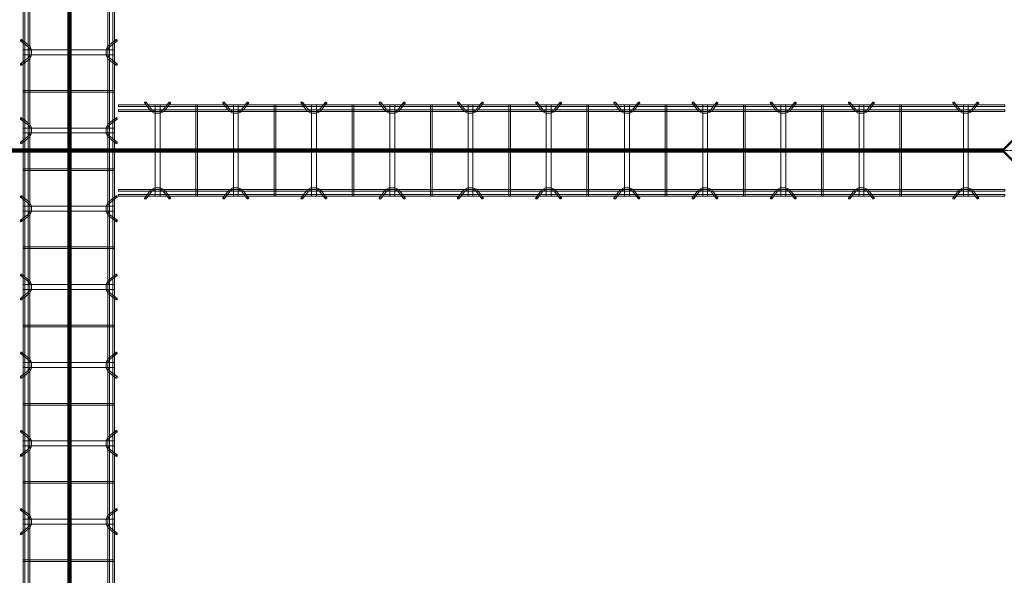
# Model space of a CAD drawing. Header units: inches. Extents: x -4136 to 1945, y -6639 to 12387.
# Tile 373 of 656: x -2344 to -2193, y 10751 to 10837. Entities that reach past the tile are written whole.
import ezdxf

# ---------------------------------------------------------------- set-up
doc = ezdxf.new("R2010")
doc.units = ezdxf.units.IN
doc.header["$MEASUREMENT"] = 0
doc.linetypes.add('Línea de rejilla', pattern=[0.875, 0.5, -0.125, 0.125, -0.125])
for name, color, linetype, lineweight in [('A-FLOR', 7, 'Continuous', 9), ('A-GENM', 7, 'Continuous', 9), ('S-BEAM', 7, 'Continuous', 9), ('S-GRID', 7, 'Continuous', 9)]:
    doc.layers.add(name, color=color, linetype=linetype, lineweight=lineweight)

# ---------------------------------------------------------------- blocks, each defined once
blk = doc.blocks.new('Dowel bar assembly - Dowel bar assembly-669756-SLAB ON GROUND JOINTS')
at = {"layer": 'S-BEAM', "color": 253, "true_color": 0xaaaaaa}
for p, q in [((2175, 1.98), (0, 1.98)), ((0, 1.72), (2175, 1.72)), ((851.87, 1.99), (851.87, -12.01)), ((852.13, 1.99), (851.87, 1.99)), ((851.87, 1.99), (852.13, 1.99)), ((852.13, -12.01), (852.13, 1.99)), ((856.02, 2.23), (856.97, 1.03)), ((857.18, 1.19), (856.23, 2.39)), ((857.62, 1.99), (857.62, -12.01)), ((858.38, 1.99), (857.62, 1.99)), ((857.62, 1.99), (858.38, 1.99)), ((858.38, -12.01), (858.38, 1.99)), ((859.76, 2.39), (858.81, 1.19)), ((859.01, 1.03), (859.96, 2.23)), ((863.87, 1.99), (863.87, -12.01)), ((864.13, 1.99), (863.87, 1.99)), ((863.87, 1.99), (864.13, 1.99)), ((864.13, -12.01), (864.13, 1.99)), ((868.02, 2.23), (868.97, 1.03)), ((869.18, 1.19), (868.23, 2.39)), ((869.62, 1.99), (869.62, -12.01)), ((870.38, 1.99), (869.62, 1.99)), ((869.62, 1.99), (870.38, 1.99)), ((870.38, -12.01), (870.38, 1.99)), ((871.76, 2.39), (870.81, 1.19)), ((871.01, 1.03), (871.96, 2.23)), ((875.87, 1.99), (875.87, -12.01)), ((876.13, 1.99), (875.87, 1.99)), ((875.87, 1.99), (876.13, 1.99)), ((876.13, -12.01), (876.13, 1.99)), ((880.02, 2.23), (880.97, 1.03)), ((881.18, 1.19), (880.23, 2.39)), ((881.62, 1.99), (881.62, -12.01)), ((882.38, 1.99), (881.62, 1.99)), ((881.62, 1.99), (882.38, 1.99)), ((882.38, -12.01), (882.38, 1.99)), ((883.76, 2.39), (882.81, 1.19)), ((883.01, 1.03), (883.96, 2.23)), ((887.87, 1.99), (887.87, -12.01)), ((888.13, 1.99), (887.87, 1.99)), ((887.87, 1.99), (888.13, 1.99)), ((888.13, -12.01), (888.13, 1.99)), ((892.02, 2.23), (892.97, 1.03)), ((893.18, 1.19), (892.23, 2.39)), ((893.62, 1.99), (893.62, -12.01)), ((894.38, 1.99), (893.62, 1.99)), ((893.62, 1.99), (894.38, 1.99)), ((894.38, -12.01), (894.38, 1.99)), ((895.76, 2.39), (894.81, 1.19)), ((895.01, 1.03), (895.96, 2.23)), ((899.87, 1.99), (899.87, -12.01)), ((900.13, 1.99), (899.87, 1.99)), ((899.87, 1.99), (900.13, 1.99)), ((900.13, -12.01), (900.13, 1.99)), ((904.02, 2.23), (904.97, 1.03)), ((905.18, 1.19), (904.23, 2.39)), ((905.62, 1.99), (905.62, -12.01)), ((906.38, 1.99), (905.62, 1.99)), ((905.62, 1.99), (906.38, 1.99)), ((906.38, -12.01), (906.38, 1.99)), ((907.76, 2.39), (906.81, 1.19)), ((907.01, 1.03), (907.96, 2.23)), ((911.87, 1.99), (911.87, -12.01)), ((912.13, 1.99), (911.87, 1.99)), ((911.87, 1.99), (912.13, 1.99)), ((912.13, -12.01), (912.13, 1.99)), ((916.02, 2.23), (916.97, 1.03)), ((917.18, 1.19), (916.23, 2.39)), ((917.62, 1.99), (917.62, -12.01)), ((918.38, 1.99), (917.62, 1.99)), ((917.62, 1.99), (918.38, 1.99)), ((918.38, -12.01), (918.38, 1.99)), ((919.76, 2.39), (918.81, 1.19)), ((919.01, 1.03), (919.96, 2.23)), ((923.87, 1.99), (923.87, -12.01)), ((924.13, 1.99), (923.87, 1.99)), ((923.87, 1.99), (924.13, 1.99)), ((924.13, -12.01), (924.13, 1.99)), ((928.02, 2.23), (928.97, 1.03)), ((929.18, 1.19), (928.23, 2.39)), ((929.62, 1.99), (929.62, -12.01)), ((930.38, 1.99), (929.62, 1.99)), ((929.62, 1.99), (930.38, 1.99)), ((930.38, -12.01), (930.38, 1.99)), ((931.76, 2.39), (930.81, 1.19)), ((931.01, 1.03), (931.96, 2.23)), ((2175, 1.25), (0, 1.25)), ((0, 0.99), (2175, 0.99)), ((2175, -11.01), (0, -11.01)), ((0, -11.27), (2175, -11.27)), ((2175, -11.74), (0, -11.74)), ((0, -12), (2175, -12)), ((852.13, -12.01), (851.87, -12.01)), ((851.87, -12.01), (852.13, -12.01)), ((856.97, -11.05), (856.02, -12.25)), ((856.23, -12.41), (857.18, -11.21)), ((858.38, -12.01), (857.62, -12.01)), ((857.62, -12.01), (858.38, -12.01)), ((858.81, -11.21), (859.76, -12.41)), ((859.96, -12.25), (859.01, -11.05)), ((864.13, -12.01), (863.87, -12.01)), ((863.87, -12.01), (864.13, -12.01)), ((868.97, -11.05), (868.02, -12.25)), ((868.23, -12.41), (869.18, -11.21)), ((870.38, -12.01), (869.62, -12.01)), ((869.62, -12.01), (870.38, -12.01)), ((870.81, -11.21), (871.76, -12.41)), ((871.96, -12.25), (871.01, -11.05)), ((876.13, -12.01), (875.87, -12.01)), ((875.87, -12.01), (876.13, -12.01)), ((880.97, -11.05), (880.02, -12.25)), ((880.23, -12.41), (881.18, -11.21)), ((882.38, -12.01), (881.62, -12.01)), ((881.62, -12.01), (882.38, -12.01)), ((882.81, -11.21), (883.76, -12.41)), ((883.96, -12.25), (883.01, -11.05)), ((888.13, -12.01), (887.87, -12.01)), ((887.87, -12.01), (888.13, -12.01)), ((892.97, -11.05), (892.02, -12.25)), ((892.23, -12.41), (893.18, -11.21)), ((894.38, -12.01), (893.62, -12.01)), ((893.62, -12.01), (894.38, -12.01)), ((894.81, -11.21), (895.76, -12.41)), ((895.96, -12.25), (895.01, -11.05)), ((900.13, -12.01), (899.87, -12.01)), ((899.87, -12.01), (900.13, -12.01)), ((904.97, -11.05), (904.02, -12.25)), ((904.23, -12.41), (905.18, -11.21)), ((906.38, -12.01), (905.62, -12.01)), ((905.62, -12.01), (906.38, -12.01)), ((906.81, -11.21), (907.76, -12.41)), ((907.96, -12.25), (907.01, -11.05)), ((912.13, -12.01), (911.87, -12.01)), ((911.87, -12.01), (912.13, -12.01)), ((916.97, -11.05), (916.02, -12.25)), ((916.23, -12.41), (917.18, -11.21)), ((918.38, -12.01), (917.62, -12.01)), ((917.62, -12.01), (918.38, -12.01)), ((918.81, -11.21), (919.76, -12.41)), ((919.96, -12.25), (919.01, -11.05)), ((924.13, -12.01), (923.87, -12.01)), ((923.87, -12.01), (924.13, -12.01)), ((928.97, -11.05), (928.02, -12.25)), ((928.23, -12.41), (929.18, -11.21)), ((930.38, -12.01), (929.62, -12.01)), ((929.62, -12.01), (930.38, -12.01)), ((930.81, -11.21), (931.76, -12.41)), ((931.96, -12.25), (931.01, -11.05))]:
    blk.add_line(p, q, dxfattribs=at)
at = {"layer": 'S-BEAM', "color": 253, "true_color": 0xaaaaaa, "flags": 128}
for points in [[(856.97, 1.03), (857.53, 0.73), (858.39, 0.72), (858.97, 0.99), (859.01, 1.03)], [(857.18, 1.19), (857.62, 0.97), (858.38, 0.98), (858.81, 1.19)], [(868.97, 1.03), (869.53, 0.73), (870.39, 0.72), (870.97, 0.99), (871.01, 1.03)], [(869.18, 1.19), (869.62, 0.97), (870.38, 0.98), (870.81, 1.19)], [(880.97, 1.03), (881.53, 0.73), (882.39, 0.72), (882.97, 0.99), (883.01, 1.03)], [(881.18, 1.19), (881.62, 0.97), (882.38, 0.98), (882.81, 1.19)], [(892.97, 1.03), (893.53, 0.73), (894.39, 0.72), (894.97, 0.99), (895.01, 1.03)], [(893.18, 1.19), (893.62, 0.97), (894.38, 0.98), (894.81, 1.19)], [(904.97, 1.03), (905.53, 0.73), (906.39, 0.72), (906.97, 0.99), (907.01, 1.03)], [(905.18, 1.19), (905.62, 0.97), (906.38, 0.98), (906.81, 1.19)], [(916.97, 1.03), (917.53, 0.73), (918.39, 0.72), (918.97, 0.99), (919.01, 1.03)], [(917.18, 1.19), (917.62, 0.97), (918.38, 0.98), (918.81, 1.19)], [(928.97, 1.03), (929.53, 0.73), (930.39, 0.72), (930.97, 0.99), (931.01, 1.03)], [(929.18, 1.19), (929.62, 0.97), (930.38, 0.98), (930.81, 1.19)], [(856.97, -11.05), (857.53, -10.75), (858.39, -10.74), (858.97, -11.01), (859.01, -11.05)], [(857.18, -11.21), (857.62, -10.99), (858.38, -11), (858.81, -11.21)], [(868.97, -11.05), (869.53, -10.75), (870.39, -10.74), (870.97, -11.01), (871.01, -11.05)], [(869.18, -11.21), (869.62, -10.99), (870.38, -11), (870.81, -11.21)], [(880.97, -11.05), (881.53, -10.75), (882.39, -10.74), (882.97, -11.01), (883.01, -11.05)], [(881.18, -11.21), (881.62, -10.99), (882.38, -11), (882.81, -11.21)], [(892.97, -11.05), (893.53, -10.75), (894.39, -10.74), (894.97, -11.01), (895.01, -11.05)], [(893.18, -11.21), (893.62, -10.99), (894.38, -11), (894.81, -11.21)], [(904.97, -11.05), (905.53, -10.75), (906.39, -10.74), (906.97, -11.01), (907.01, -11.05)], [(905.18, -11.21), (905.62, -10.99), (906.38, -11), (906.81, -11.21)], [(916.97, -11.05), (917.53, -10.75), (918.39, -10.74), (918.97, -11.01), (919.01, -11.05)], [(917.18, -11.21), (917.62, -10.99), (918.38, -11), (918.81, -11.21)], [(928.97, -11.05), (929.53, -10.75), (930.39, -10.74), (930.97, -11.01), (931.01, -11.05)], [(929.18, -11.21), (929.62, -10.99), (930.38, -11), (930.81, -11.21)]]:
    blk.add_lwpolyline(points, dxfattribs=at)
at = {"layer": 'S-BEAM', "color": 253, "true_color": 0xaaaaaa}
for centre, major_axis, start_param, end_param in [((856.12, 2.31), (0.101, 0.08), 5.709265, 8.850858), ((856.12, 2.31), (0.101, 0.08), 2.567673, 5.709265), ((859.86, 2.31), (-0.101, 0.08), 3.715513, 6.857105), ((859.86, 2.31), (-0.101, 0.08), 0.57392, 3.715513), ((868.12, 2.31), (0.101, 0.08), 5.709265, 8.850858), ((868.12, 2.31), (0.101, 0.08), 2.567673, 5.709265), ((871.86, 2.31), (-0.101, 0.08), 3.715513, 6.857105), ((871.86, 2.31), (-0.101, 0.08), 0.57392, 3.715513), ((880.12, 2.31), (0.101, 0.08), 5.709265, 8.850858), ((880.12, 2.31), (0.101, 0.08), 2.567673, 5.709265), ((883.86, 2.31), (-0.101, 0.08), 3.715513, 6.857105), ((883.86, 2.31), (-0.101, 0.08), 0.57392, 3.715513), ((892.12, 2.31), (0.101, 0.08), 5.709265, 8.850858), ((892.12, 2.31), (0.101, 0.08), 2.567673, 5.709265), ((895.86, 2.31), (-0.101, 0.08), 3.715513, 6.857105), ((895.86, 2.31), (-0.101, 0.08), 0.57392, 3.715513), ((904.12, 2.31), (0.101, 0.08), 5.709265, 8.850858), ((904.12, 2.31), (0.101, 0.08), 2.567673, 5.709265), ((907.86, 2.31), (-0.101, 0.08), 3.715513, 6.857105), ((907.86, 2.31), (-0.101, 0.08), 0.57392, 3.715513), ((916.12, 2.31), (0.101, 0.08), 5.709265, 8.850858), ((916.12, 2.31), (0.101, 0.08), 2.567673, 5.709265), ((919.86, 2.31), (-0.101, 0.08), 3.715513, 6.857105), ((919.86, 2.31), (-0.101, 0.08), 0.57392, 3.715513), ((928.12, 2.31), (0.101, 0.08), 5.709265, 8.850858), ((928.12, 2.31), (0.101, 0.08), 2.567673, 5.709265), ((931.86, 2.31), (-0.101, 0.08), 3.715513, 6.857105), ((931.86, 2.31), (-0.101, 0.08), 0.57392, 3.715513), ((856.12, -12.33), (-0.101, 0.08), 3.715513, 6.857105), ((856.12, -12.33), (-0.101, 0.08), 0.57392, 3.715513), ((859.86, -12.33), (0.101, 0.08), 5.709265, 8.850858), ((859.86, -12.33), (0.101, 0.08), 2.567673, 5.709265), ((868.12, -12.33), (-0.101, 0.08), 3.715513, 6.857105), ((868.12, -12.33), (-0.101, 0.08), 0.57392, 3.715513), ((871.86, -12.33), (0.101, 0.08), 5.709265, 8.850858), ((871.86, -12.33), (0.101, 0.08), 2.567673, 5.709265), ((880.12, -12.33), (-0.101, 0.08), 3.715513, 6.857105), ((880.12, -12.33), (-0.101, 0.08), 0.57392, 3.715513), ((883.86, -12.33), (0.101, 0.08), 5.709265, 8.850858), ((883.86, -12.33), (0.101, 0.08), 2.567673, 5.709265), ((892.12, -12.33), (-0.101, 0.08), 3.715513, 6.857105), ((892.12, -12.33), (-0.101, 0.08), 0.57392, 3.715513), ((895.86, -12.33), (0.101, 0.08), 5.709265, 8.850858), ((895.86, -12.33), (0.101, 0.08), 2.567673, 5.709265), ((904.12, -12.33), (-0.101, 0.08), 3.715513, 6.857105), ((904.12, -12.33), (-0.101, 0.08), 0.57392, 3.715513), ((907.86, -12.33), (0.101, 0.08), 5.709265, 8.850858), ((907.86, -12.33), (0.101, 0.08), 2.567673, 5.709265), ((916.12, -12.33), (-0.101, 0.08), 3.715513, 6.857105), ((916.12, -12.33), (-0.101, 0.08), 0.57392, 3.715513), ((919.86, -12.33), (0.101, 0.08), 5.709265, 8.850858), ((919.86, -12.33), (0.101, 0.08), 2.567673, 5.709265), ((928.12, -12.33), (-0.101, 0.08), 3.715513, 6.857105), ((928.12, -12.33), (-0.101, 0.08), 0.57392, 3.715513), ((931.86, -12.33), (0.101, 0.08), 5.709265, 8.850858), ((931.86, -12.33), (0.101, 0.08), 2.567673, 5.709265)]:
    blk.add_ellipse(centre, major_axis=major_axis, ratio=0.816528, start_param=start_param, end_param=end_param, dxfattribs=at)
blk = doc.blocks.new('Dowel bar assembly - Dowel bar assembly-672828-SLAB ON GROUND JOINTS')
at = {"layer": 'S-BEAM', "color": 253, "true_color": 0xaaaaaa}
for p, q in [((136, 1.98), (0, 1.98)), ((0, 1.98), (0, 1.72)), ((0, 1.72), (0, 1.98)), ((0, 1.72), (136, 1.72)), ((4.02, 2.23), (4.97, 1.03)), ((5.18, 1.19), (4.23, 2.39)), ((5.63, 1.99), (5.63, -12.01)), ((6.38, 1.99), (5.63, 1.99)), ((5.63, 1.99), (6.38, 1.99)), ((6.38, -12.01), (6.38, 1.99)), ((7.76, 2.39), (6.81, 1.19)), ((7.01, 1.03), (7.96, 2.23)), ((11.87, 1.99), (11.87, -12.01)), ((12.13, 1.99), (11.87, 1.99)), ((11.87, 1.99), (12.13, 1.99)), ((12.13, -12.01), (12.13, 1.99)), ((16.02, 2.23), (16.97, 1.03)), ((17.18, 1.19), (16.23, 2.39)), ((17.63, 1.99), (17.63, -12.01)), ((18.38, 1.99), (17.63, 1.99)), ((17.63, 1.99), (18.38, 1.99)), ((18.38, -12.01), (18.38, 1.99)), ((19.76, 2.39), (18.81, 1.19)), ((19.01, 1.03), (19.96, 2.23)), ((23.87, 1.99), (23.87, -12.01)), ((24.13, 1.99), (23.87, 1.99)), ((23.87, 1.99), (24.13, 1.99)), ((24.13, -12.01), (24.13, 1.99)), ((28.02, 2.23), (28.97, 1.03)), ((29.18, 1.19), (28.23, 2.39)), ((29.63, 1.99), (29.63, -12.01)), ((30.38, 1.99), (29.63, 1.99)), ((29.63, 1.99), (30.38, 1.99)), ((30.38, -12.01), (30.38, 1.99)), ((31.76, 2.39), (30.81, 1.19)), ((31.01, 1.03), (31.96, 2.23)), ((35.87, 1.99), (35.87, -12.01)), ((36.13, 1.99), (35.87, 1.99)), ((35.87, 1.99), (36.13, 1.99)), ((36.13, -12.01), (36.13, 1.99)), ((40.02, 2.23), (40.97, 1.03)), ((41.18, 1.19), (40.23, 2.39)), ((41.63, 1.99), (41.63, -12.01)), ((42.38, 1.99), (41.63, 1.99)), ((41.63, 1.99), (42.38, 1.99)), ((42.38, -12.01), (42.38, 1.99)), ((43.76, 2.39), (42.81, 1.19)), ((43.01, 1.03), (43.96, 2.23)), ((47.87, 1.99), (47.87, -12.01)), ((48.13, 1.99), (47.87, 1.99)), ((47.87, 1.99), (48.13, 1.99)), ((48.13, -12.01), (48.13, 1.99)), ((52.02, 2.23), (52.97, 1.03)), ((53.18, 1.19), (52.23, 2.39)), ((53.63, 1.99), (53.63, -12.01)), ((54.38, 1.99), (53.63, 1.99)), ((53.63, 1.99), (54.38, 1.99)), ((54.38, -12.01), (54.38, 1.99)), ((55.76, 2.39), (54.81, 1.19)), ((55.01, 1.03), (55.96, 2.23)), ((59.87, 1.99), (59.87, -12.01)), ((60.13, 1.99), (59.87, 1.99)), ((59.87, 1.99), (60.13, 1.99)), ((60.13, -12.01), (60.13, 1.99)), ((64.02, 2.23), (64.97, 1.03)), ((65.18, 1.19), (64.23, 2.39)), ((65.63, 1.99), (65.63, -12.01)), ((66.38, 1.99), (65.63, 1.99)), ((65.63, 1.99), (66.38, 1.99)), ((66.38, -12.01), (66.38, 1.99)), ((67.76, 2.39), (66.81, 1.19)), ((67.01, 1.03), (67.96, 2.23)), ((71.87, 1.99), (71.87, -12.01)), ((72.13, 1.99), (71.87, 1.99)), ((71.87, 1.99), (72.13, 1.99)), ((72.13, -12.01), (72.13, 1.99)), ((76.02, 2.23), (76.97, 1.03)), ((77.18, 1.19), (76.23, 2.39)), ((77.63, 1.99), (77.63, -12.01)), ((78.38, 1.99), (77.63, 1.99)), ((77.63, 1.99), (78.38, 1.99)), ((78.38, -12.01), (78.38, 1.99)), ((79.76, 2.39), (78.81, 1.19)), ((79.01, 1.03), (79.96, 2.23)), ((83.87, 1.99), (83.87, -12.01)), ((84.13, 1.99), (83.87, 1.99)), ((83.87, 1.99), (84.13, 1.99)), ((84.13, -12.01), (84.13, 1.99)), ((88.02, 2.23), (88.97, 1.03)), ((89.18, 1.19), (88.23, 2.39)), ((89.63, 1.99), (89.63, -12.01)), ((90.38, 1.99), (89.63, 1.99)), ((89.63, 1.99), (90.38, 1.99)), ((90.38, -12.01), (90.38, 1.99)), ((91.76, 2.39), (90.81, 1.19)), ((91.01, 1.03), (91.96, 2.23)), ((95.87, 1.99), (95.87, -12.01)), ((96.13, 1.99), (95.87, 1.99)), ((95.87, 1.99), (96.13, 1.99)), ((96.13, -12.01), (96.13, 1.99)), ((100.02, 2.23), (100.97, 1.03)), ((101.18, 1.19), (100.23, 2.39)), ((101.63, 1.99), (101.63, -12.01)), ((102.38, 1.99), (101.63, 1.99)), ((101.63, 1.99), (102.38, 1.99)), ((102.38, -12.01), (102.38, 1.99)), ((103.76, 2.39), (102.81, 1.19)), ((103.01, 1.03), (103.96, 2.23)), ((107.87, 1.99), (107.87, -12.01)), ((108.13, 1.99), (107.87, 1.99)), ((107.87, 1.99), (108.13, 1.99)), ((108.13, -12.01), (108.13, 1.99)), ((112.02, 2.23), (112.97, 1.03)), ((113.18, 1.19), (112.23, 2.39)), ((113.63, 1.99), (113.63, -12.01)), ((114.38, 1.99), (113.63, 1.99)), ((113.63, 1.99), (114.38, 1.99)), ((114.38, -12.01), (114.38, 1.99)), ((115.76, 2.39), (114.81, 1.19)), ((115.01, 1.03), (115.96, 2.23)), ((119.87, 1.99), (119.87, -12.01)), ((120.13, 1.99), (119.87, 1.99)), ((119.87, 1.99), (120.13, 1.99)), ((120.13, -12.01), (120.13, 1.99)), ((128.02, 2.23), (128.97, 1.03)), ((129.18, 1.19), (128.23, 2.39)), ((129.63, 1.99), (129.63, -12.01)), ((130.38, 1.99), (129.63, 1.99)), ((129.63, 1.99), (130.38, 1.99)), ((130.38, -12.01), (130.38, 1.99)), ((131.76, 2.39), (130.81, 1.19)), ((131.01, 1.03), (131.96, 2.23)), ((136, 1.98), (136, 1.72)), ((136, 1.72), (136, 1.98)), ((136, 1.25), (0, 1.25)), ((0, 0.99), (0, 1.25)), ((0, 1.25), (0, 0.99)), ((0, 0.99), (136, 0.99)), ((136, 0.99), (136, 1.25)), ((136, 1.25), (136, 0.99)), ((136, -11.01), (0, -11.01)), ((0, -11.27), (0, -11.01)), ((0, -11.01), (0, -11.27)), ((0, -11.27), (136, -11.27)), ((136, -11.74), (0, -11.74)), ((0, -12), (0, -11.74)), ((0, -11.74), (0, -12)), ((0, -12), (136, -12)), ((4.97, -11.05), (4.02, -12.25)), ((4.23, -12.41), (5.18, -11.21)), ((6.38, -12.01), (5.63, -12.01)), ((5.63, -12.01), (6.38, -12.01)), ((6.81, -11.21), (7.76, -12.41)), ((7.96, -12.25), (7.01, -11.05)), ((12.13, -12.01), (11.87, -12.01)), ((11.87, -12.01), (12.13, -12.01)), ((16.97, -11.05), (16.02, -12.25)), ((16.23, -12.41), (17.18, -11.21)), ((18.38, -12.01), (17.63, -12.01)), ((17.63, -12.01), (18.38, -12.01)), ((18.81, -11.21), (19.76, -12.41)), ((19.96, -12.25), (19.01, -11.05)), ((24.13, -12.01), (23.87, -12.01)), ((23.87, -12.01), (24.13, -12.01)), ((28.97, -11.05), (28.02, -12.25)), ((28.23, -12.41), (29.18, -11.21)), ((30.38, -12.01), (29.63, -12.01)), ((29.63, -12.01), (30.38, -12.01)), ((30.81, -11.21), (31.76, -12.41)), ((31.96, -12.25), (31.01, -11.05)), ((36.13, -12.01), (35.87, -12.01)), ((35.87, -12.01), (36.13, -12.01)), ((40.97, -11.05), (40.02, -12.25)), ((40.23, -12.41), (41.18, -11.21)), ((42.38, -12.01), (41.63, -12.01)), ((41.63, -12.01), (42.38, -12.01)), ((42.81, -11.21), (43.76, -12.41)), ((43.96, -12.25), (43.01, -11.05)), ((48.13, -12.01), (47.87, -12.01)), ((47.87, -12.01), (48.13, -12.01)), ((52.97, -11.05), (52.02, -12.25)), ((52.23, -12.41), (53.18, -11.21)), ((54.38, -12.01), (53.63, -12.01)), ((53.63, -12.01), (54.38, -12.01)), ((54.81, -11.21), (55.76, -12.41)), ((55.96, -12.25), (55.01, -11.05)), ((60.13, -12.01), (59.87, -12.01)), ((59.87, -12.01), (60.13, -12.01)), ((64.97, -11.05), (64.02, -12.25)), ((64.23, -12.41), (65.18, -11.21)), ((66.38, -12.01), (65.63, -12.01)), ((65.63, -12.01), (66.38, -12.01)), ((66.81, -11.21), (67.76, -12.41)), ((67.96, -12.25), (67.01, -11.05)), ((72.13, -12.01), (71.87, -12.01)), ((71.87, -12.01), (72.13, -12.01)), ((76.97, -11.05), (76.02, -12.25)), ((76.23, -12.41), (77.18, -11.21)), ((78.38, -12.01), (77.63, -12.01)), ((77.63, -12.01), (78.38, -12.01)), ((78.81, -11.21), (79.76, -12.41)), ((79.96, -12.25), (79.01, -11.05)), ((84.13, -12.01), (83.87, -12.01)), ((83.87, -12.01), (84.13, -12.01)), ((88.97, -11.05), (88.02, -12.25)), ((88.23, -12.41), (89.18, -11.21)), ((90.38, -12.01), (89.63, -12.01)), ((89.63, -12.01), (90.38, -12.01)), ((90.81, -11.21), (91.76, -12.41)), ((91.96, -12.25), (91.01, -11.05)), ((96.13, -12.01), (95.87, -12.01)), ((95.87, -12.01), (96.13, -12.01)), ((100.97, -11.05), (100.02, -12.25)), ((100.23, -12.41), (101.18, -11.21)), ((102.38, -12.01), (101.63, -12.01)), ((101.63, -12.01), (102.38, -12.01)), ((102.81, -11.21), (103.76, -12.41)), ((103.96, -12.25), (103.01, -11.05)), ((108.13, -12.01), (107.87, -12.01)), ((107.87, -12.01), (108.13, -12.01)), ((112.97, -11.05), (112.02, -12.25)), ((112.23, -12.41), (113.18, -11.21)), ((114.38, -12.01), (113.63, -12.01)), ((113.63, -12.01), (114.38, -12.01)), ((114.81, -11.21), (115.76, -12.41)), ((115.96, -12.25), (115.01, -11.05)), ((120.13, -12.01), (119.87, -12.01)), ((119.87, -12.01), (120.13, -12.01)), ((128.97, -11.05), (128.02, -12.25)), ((128.23, -12.41), (129.18, -11.21)), ((130.38, -12.01), (129.63, -12.01)), ((129.63, -12.01), (130.38, -12.01)), ((130.81, -11.21), (131.76, -12.41)), ((131.96, -12.25), (131.01, -11.05)), ((136, -11.27), (136, -11.01)), ((136, -11.01), (136, -11.27)), ((136, -12), (136, -11.74)), ((136, -11.74), (136, -12))]:
    blk.add_line(p, q, dxfattribs=at)
at = {"layer": 'S-BEAM', "color": 253, "true_color": 0xaaaaaa, "flags": 128}
for points in [[(4.97, 1.03), (5.53, 0.73), (6.39, 0.72), (6.97, 0.99), (7.01, 1.03)], [(5.18, 1.19), (5.62, 0.97), (6.38, 0.98), (6.81, 1.19)], [(16.97, 1.03), (17.53, 0.73), (18.39, 0.72), (18.97, 0.99), (19.01, 1.03)], [(17.18, 1.19), (17.62, 0.97), (18.38, 0.98), (18.81, 1.19)], [(28.97, 1.03), (29.53, 0.73), (30.39, 0.72), (30.97, 0.99), (31.01, 1.03)], [(29.18, 1.19), (29.62, 0.97), (30.38, 0.98), (30.81, 1.19)], [(40.97, 1.03), (41.53, 0.73), (42.39, 0.72), (42.97, 0.99), (43.01, 1.03)], [(41.18, 1.19), (41.62, 0.97), (42.38, 0.98), (42.81, 1.19)], [(52.97, 1.03), (53.53, 0.73), (54.39, 0.72), (54.97, 0.99), (55.01, 1.03)], [(53.18, 1.19), (53.62, 0.97), (54.38, 0.98), (54.81, 1.19)], [(64.97, 1.03), (65.53, 0.73), (66.39, 0.72), (66.97, 0.99), (67.01, 1.03)], [(65.18, 1.19), (65.62, 0.97), (66.38, 0.98), (66.81, 1.19)], [(76.97, 1.03), (77.53, 0.73), (78.39, 0.72), (78.97, 0.99), (79.01, 1.03)], [(77.18, 1.19), (77.62, 0.97), (78.38, 0.98), (78.81, 1.19)], [(88.97, 1.03), (89.53, 0.73), (90.39, 0.72), (90.97, 0.99), (91.01, 1.03)], [(89.18, 1.19), (89.62, 0.97), (90.38, 0.98), (90.81, 1.19)], [(100.97, 1.03), (101.53, 0.73), (102.39, 0.72), (102.97, 0.99), (103.01, 1.03)], [(101.18, 1.19), (101.62, 0.97), (102.38, 0.98), (102.81, 1.19)], [(112.97, 1.03), (113.53, 0.73), (114.39, 0.72), (114.97, 0.99), (115.01, 1.03)], [(113.18, 1.19), (113.62, 0.97), (114.38, 0.98), (114.81, 1.19)], [(128.97, 1.03), (129.53, 0.73), (130.39, 0.72), (130.97, 0.99), (131.01, 1.03)], [(129.18, 1.19), (129.62, 0.97), (130.38, 0.98), (130.81, 1.19)], [(4.97, -11.05), (5.53, -10.75), (6.39, -10.74), (6.97, -11.01), (7.01, -11.05)], [(5.18, -11.21), (5.62, -10.99), (6.38, -11), (6.81, -11.21)], [(16.97, -11.05), (17.53, -10.75), (18.39, -10.74), (18.97, -11.01), (19.01, -11.05)], [(17.18, -11.21), (17.62, -10.99), (18.38, -11), (18.81, -11.21)], [(28.97, -11.05), (29.53, -10.75), (30.39, -10.74), (30.97, -11.01), (31.01, -11.05)], [(29.18, -11.21), (29.62, -10.99), (30.38, -11), (30.81, -11.21)], [(40.97, -11.05), (41.53, -10.75), (42.39, -10.74), (42.97, -11.01), (43.01, -11.05)], [(41.18, -11.21), (41.62, -10.99), (42.38, -11), (42.81, -11.21)], [(52.97, -11.05), (53.53, -10.75), (54.39, -10.74), (54.97, -11.01), (55.01, -11.05)], [(53.18, -11.21), (53.62, -10.99), (54.38, -11), (54.81, -11.21)], [(64.97, -11.05), (65.53, -10.75), (66.39, -10.74), (66.97, -11.01), (67.01, -11.05)], [(65.18, -11.21), (65.62, -10.99), (66.38, -11), (66.81, -11.21)], [(76.97, -11.05), (77.53, -10.75), (78.39, -10.74), (78.97, -11.01), (79.01, -11.05)], [(77.18, -11.21), (77.62, -10.99), (78.38, -11), (78.81, -11.21)], [(88.97, -11.05), (89.53, -10.75), (90.39, -10.74), (90.97, -11.01), (91.01, -11.05)], [(89.18, -11.21), (89.62, -10.99), (90.38, -11), (90.81, -11.21)], [(100.97, -11.05), (101.53, -10.75), (102.39, -10.74), (102.97, -11.01), (103.01, -11.05)], [(101.18, -11.21), (101.62, -10.99), (102.38, -11), (102.81, -11.21)], [(112.97, -11.05), (113.53, -10.75), (114.39, -10.74), (114.97, -11.01), (115.01, -11.05)], [(113.18, -11.21), (113.62, -10.99), (114.38, -11), (114.81, -11.21)], [(128.97, -11.05), (129.53, -10.75), (130.39, -10.74), (130.97, -11.01), (131.01, -11.05)], [(129.18, -11.21), (129.62, -10.99), (130.38, -11), (130.81, -11.21)]]:
    blk.add_lwpolyline(points, dxfattribs=at)
at = {"layer": 'S-BEAM', "color": 253, "true_color": 0xaaaaaa}
for centre, major_axis, start_param, end_param in [((4.12, 2.31), (0.101, 0.08), 5.709265, 8.850858), ((4.12, 2.31), (0.101, 0.08), 2.567673, 5.709265), ((7.86, 2.31), (-0.101, 0.08), 3.715513, 6.857105), ((7.86, 2.31), (-0.101, 0.08), 0.57392, 3.715513), ((16.12, 2.31), (0.101, 0.08), 5.709265, 8.850858), ((16.12, 2.31), (0.101, 0.08), 2.567673, 5.709265), ((19.86, 2.31), (-0.101, 0.08), 3.715513, 6.857105), ((19.86, 2.31), (-0.101, 0.08), 0.57392, 3.715513), ((28.12, 2.31), (0.101, 0.08), 5.709265, 8.850858), ((28.12, 2.31), (0.101, 0.08), 2.567673, 5.709265), ((31.86, 2.31), (-0.101, 0.08), 3.715513, 6.857105), ((31.86, 2.31), (-0.101, 0.08), 0.57392, 3.715513), ((40.12, 2.31), (0.101, 0.08), 5.709265, 8.850858), ((40.12, 2.31), (0.101, 0.08), 2.567673, 5.709265), ((43.86, 2.31), (-0.101, 0.08), 3.715513, 6.857105), ((43.86, 2.31), (-0.101, 0.08), 0.57392, 3.715513), ((52.12, 2.31), (0.101, 0.08), 5.709265, 8.850858), ((52.12, 2.31), (0.101, 0.08), 2.567673, 5.709265), ((55.86, 2.31), (-0.101, 0.08), 3.715513, 6.857105), ((55.86, 2.31), (-0.101, 0.08), 0.57392, 3.715513), ((64.12, 2.31), (0.101, 0.08), 5.709265, 8.850858), ((64.12, 2.31), (0.101, 0.08), 2.567673, 5.709265), ((67.86, 2.31), (-0.101, 0.08), 3.715513, 6.857105), ((67.86, 2.31), (-0.101, 0.08), 0.57392, 3.715513), ((76.12, 2.31), (0.101, 0.08), 5.709265, 8.850858), ((76.12, 2.31), (0.101, 0.08), 2.567673, 5.709265), ((79.86, 2.31), (-0.101, 0.08), 3.715513, 6.857105), ((79.86, 2.31), (-0.101, 0.08), 0.57392, 3.715513), ((88.12, 2.31), (0.101, 0.08), 5.709265, 8.850858), ((88.12, 2.31), (0.101, 0.08), 2.567673, 5.709265), ((91.86, 2.31), (-0.101, 0.08), 3.715513, 6.857105), ((91.86, 2.31), (-0.101, 0.08), 0.57392, 3.715513), ((100.12, 2.31), (0.101, 0.08), 5.709265, 8.850858), ((100.12, 2.31), (0.101, 0.08), 2.567673, 5.709265), ((103.86, 2.31), (-0.101, 0.08), 3.715513, 6.857105), ((103.86, 2.31), (-0.101, 0.08), 0.57392, 3.715513), ((112.12, 2.31), (0.101, 0.08), 5.709265, 8.850858), ((112.12, 2.31), (0.101, 0.08), 2.567673, 5.709265), ((115.86, 2.31), (-0.101, 0.08), 3.715513, 6.857105), ((115.86, 2.31), (-0.101, 0.08), 0.57392, 3.715513), ((128.12, 2.31), (0.101, 0.08), 5.709265, 8.850858), ((128.12, 2.31), (0.101, 0.08), 2.567673, 5.709265), ((131.86, 2.31), (-0.101, 0.08), 3.715513, 6.857105), ((131.86, 2.31), (-0.101, 0.08), 0.57392, 3.715513), ((4.12, -12.33), (-0.101, 0.08), 3.715513, 6.857105), ((4.12, -12.33), (-0.101, 0.08), 0.57392, 3.715513), ((7.86, -12.33), (0.101, 0.08), 5.709265, 8.850858), ((7.86, -12.33), (0.101, 0.08), 2.567673, 5.709265), ((16.12, -12.33), (-0.101, 0.08), 3.715513, 6.857105), ((16.12, -12.33), (-0.101, 0.08), 0.57392, 3.715513), ((19.86, -12.33), (0.101, 0.08), 5.709265, 8.850858), ((19.86, -12.33), (0.101, 0.08), 2.567673, 5.709265), ((28.12, -12.33), (-0.101, 0.08), 3.715513, 6.857105), ((28.12, -12.33), (-0.101, 0.08), 0.57392, 3.715513), ((31.86, -12.33), (0.101, 0.08), 5.709265, 8.850858), ((31.86, -12.33), (0.101, 0.08), 2.567673, 5.709265), ((40.12, -12.33), (-0.101, 0.08), 3.715513, 6.857105), ((40.12, -12.33), (-0.101, 0.08), 0.57392, 3.715513), ((43.86, -12.33), (0.101, 0.08), 5.709265, 8.850858), ((43.86, -12.33), (0.101, 0.08), 2.567673, 5.709265), ((52.12, -12.33), (-0.101, 0.08), 3.715513, 6.857105), ((52.12, -12.33), (-0.101, 0.08), 0.57392, 3.715513), ((55.86, -12.33), (0.101, 0.08), 5.709265, 8.850858), ((55.86, -12.33), (0.101, 0.08), 2.567673, 5.709265), ((64.12, -12.33), (-0.101, 0.08), 3.715513, 6.857105), ((64.12, -12.33), (-0.101, 0.08), 0.57392, 3.715513), ((67.86, -12.33), (0.101, 0.08), 5.709265, 8.850858), ((67.86, -12.33), (0.101, 0.08), 2.567673, 5.709265), ((76.12, -12.33), (-0.101, 0.08), 3.715513, 6.857105), ((76.12, -12.33), (-0.101, 0.08), 0.57392, 3.715513), ((79.86, -12.33), (0.101, 0.08), 5.709265, 8.850858), ((79.86, -12.33), (0.101, 0.08), 2.567673, 5.709265), ((88.12, -12.33), (-0.101, 0.08), 3.715513, 6.857105), ((88.12, -12.33), (-0.101, 0.08), 0.57392, 3.715513), ((91.86, -12.33), (0.101, 0.08), 5.709265, 8.850858), ((91.86, -12.33), (0.101, 0.08), 2.567673, 5.709265), ((100.12, -12.33), (-0.101, 0.08), 3.715513, 6.857105), ((100.12, -12.33), (-0.101, 0.08), 0.57392, 3.715513), ((103.86, -12.33), (0.101, 0.08), 5.709265, 8.850858), ((103.86, -12.33), (0.101, 0.08), 2.567673, 5.709265), ((112.12, -12.33), (-0.101, 0.08), 3.715513, 6.857105), ((112.12, -12.33), (-0.101, 0.08), 0.57392, 3.715513), ((115.86, -12.33), (0.101, 0.08), 5.709265, 8.850858), ((115.86, -12.33), (0.101, 0.08), 2.567673, 5.709265), ((128.12, -12.33), (-0.101, 0.08), 3.715513, 6.857105), ((128.12, -12.33), (-0.101, 0.08), 0.57392, 3.715513), ((131.86, -12.33), (0.101, 0.08), 5.709265, 8.850858), ((131.86, -12.33), (0.101, 0.08), 2.567673, 5.709265)]:
    blk.add_ellipse(centre, major_axis=major_axis, ratio=0.816528, start_param=start_param, end_param=end_param, dxfattribs=at)

msp = doc.modelspace()

# ---------------------------------------------------------------- hatches: boundary and pattern name
at = {"layer": 'A-GENM', "true_color": 0x0000ff}
for points in [[(-2336.65717, 12077.1894), (-2336.65717, 9901.50436), (-2336.65717, 9901.1894), (-2337.08036, 9901.1894), (-2337.08036, 9901.50436), (-2337.08036, 12077.1894)], [(-2337.02059, 9901.1894), (-2337.02059, 9901.50436), (-2337.02059, 12077.1894), (-2336.62689, 12077.1894), (-2336.62689, 9901.50436), (-2336.62689, 9901.1894)], [(-2336.65869, 12077.1894), (-2336.65869, 9901.50436), (-2336.65869, 9901.1894), (-2337.00273, 9901.1894), (-2337.00273, 9901.50436), (-2337.00273, 12077.1894)], [(-2336.57181, 12077.1894), (-2336.57181, 9901.50436), (-2336.57181, 9901.1894), (-2336.99348, 9901.1894), (-2336.99348, 9901.50436), (-2336.99348, 12077.1894)], [(-2336.7803, 12077.1894), (-2336.7803, 9901.50436), (-2336.7803, 9901.1894), (-2336.86718, 9901.1894), (-2336.86718, 9901.50436), (-2336.86718, 12077.1894)], [(-2336.57029, 12077.1894), (-2336.57029, 9901.50436), (-2336.57029, 9901.1894), (-2336.7803, 9901.1894), (-2336.7803, 9901.50436), (-2336.7803, 12077.1894)], [(-2193.51714, 10816.18277), (-2480.11501, 10816.18277), (-2479.85839, 10816.4394), (-2480.02496, 10816.60597), (-2193.62252, 10816.60597), (-2193.67773, 10816.55075), (-2193.51714, 10816.39016)], [(-2193.60982, 10816.48284), (-2479.90183, 10816.48284), (-2480.11184, 10816.69285), (-2193.53564, 10816.69285), (-2193.67773, 10816.55075)], [(-2193.51714, 10816.26965), (-2480.02813, 10816.26965), (-2479.85839, 10816.4394), (-2480.11032, 10816.69133), (-2193.53716, 10816.69133), (-2193.67773, 10816.55075), (-2193.51714, 10816.39016)], [(-2193.51714, 10816.24255), (-2480.05524, 10816.24255), (-2479.85839, 10816.4394), (-2479.96974, 10816.55075), (-2480.05524, 10816.63625), (-2193.59224, 10816.63625), (-2193.67773, 10816.55075), (-2193.51714, 10816.39016)], [(-2193.51714, 10816.26041), (-2480.03738, 10816.26041), (-2479.85839, 10816.4394), (-2480.02344, 10816.60445), (-2193.62404, 10816.60445), (-2193.67773, 10816.55075), (-2193.51714, 10816.39016)]]:
    msp.add_hatch(color=5, dxfattribs=at).paths.add_polyline_path(points, flags=0)
at = {"layer": 'A-GENM', "true_color": 0xff0000}
for points in [[(-2173.32374, 10836.90475), (-2173.10103, 10836.68204), (-2173.32374, 10836.45933), (-2193.34367, 10816.4394), (-2193.45502, 10816.32804), (-2193.51714, 10816.39016), (-2193.67773, 10816.55075), (-2193.59224, 10816.63625)], [(-2173.32374, 10836.90475), (-2173.10103, 10836.68204), (-2173.32374, 10836.45933), (-2193.34367, 10816.4394), (-2193.45502, 10816.32804), (-2193.52004, 10816.39306), (-2193.60982, 10816.48284), (-2193.67773, 10816.55075)], [(-2193.78909, 10816.4394), (-2193.67773, 10816.55075), (-2193.45502, 10816.32804), (-2193.34367, 10816.4394), (-2173.32374, 10796.41947), (-2173.43509, 10796.30811), (-2173.21238, 10796.0854), (-2173.32374, 10795.97404), (-2173.52059, 10796.1709)], [(-2193.78909, 10816.4394), (-2193.67773, 10816.55075), (-2193.45502, 10816.32804), (-2193.34367, 10816.4394), (-2173.32374, 10796.41947), (-2173.43509, 10796.30811), (-2173.21238, 10796.0854), (-2173.2803, 10796.01748), (-2173.32374, 10795.97404), (-2173.36718, 10796.01748), (-2173.48122, 10796.13152)]]:
    msp.add_hatch(color=1, dxfattribs=at).paths.add_polyline_path(points, flags=0)
at = {"layer": 'A-GENM', "true_color": 0x0000ff}
h = msp.add_hatch(color=5, dxfattribs=at)
edge = h.paths.add_edge_path(flags=0)
edge.add_line((-2193.51714, 10816.39596), (-2479.90183, 10816.39596))
edge.add_line((-2479.90183, 10816.39596), (-2479.85839, 10816.4394))
edge.add_line((-2479.85839, 10816.4394), (-2479.90183, 10816.48284))
edge.add_line((-2479.90183, 10816.48284), (-2193.60982, 10816.48284))
edge.add_line((-2193.60982, 10816.48284), (-2193.52004, 10816.39306))

# ---------------------------------------------------------------- linework, layer by layer
at = {"layer": 'A-FLOR'}
for p, q in [((-2193.56638, 10816.4394), (-2173.32374, 10836.68204)), ((-2193.78909, 10816.4394), (-2193.56638, 10816.66211)), ((-2173.32374, 10795.97404), (-2193.78909, 10816.4394)), ((-2193.56638, 10816.66211), (-2193.45502, 10816.55075)), ((-2173.32374, 10796.19676), (-2193.56638, 10816.4394))]:
    msp.add_line(p, q, dxfattribs=at)
at = {"layer": 'A-GENM', "color": 5, "true_color": 0x0000ff}
for p, q in [((-2337.08036, 9901.50436), (-2337.08036, 12077.1894)), ((-2337.02059, 12077.1894), (-2337.02059, 9901.50436)), ((-2337.02059, 12077.1894), (-2337.02059, 9901.50436)), ((-2337.00273, 12077.1894), (-2337.00273, 9901.50436)), ((-2336.99348, 9901.50436), (-2336.99348, 12077.1894)), ((-2336.98122, 9901.50436), (-2336.98122, 12077.1894)), ((-2336.98122, 12077.1894), (-2336.98122, 9901.50436)), ((-2336.91585, 9901.50436), (-2336.91585, 12077.1894)), ((-2336.86718, 9901.50436), (-2336.86718, 12077.1894)), ((-2336.7803, 12077.1894), (-2336.7803, 9901.50436)), ((-2336.66626, 9901.50436), (-2336.66626, 12077.1894)), ((-2336.66626, 9901.50436), (-2336.66626, 12077.1894)), ((-2336.65869, 9901.50436), (-2336.65869, 12077.1894)), ((-2336.65717, 9901.50436), (-2336.65717, 12077.1894)), ((-2336.62689, 12077.1894), (-2336.62689, 9901.50436)), ((-2336.62689, 12077.1894), (-2336.62689, 9901.50436)), ((-2336.57181, 9901.50436), (-2336.57181, 12077.1894)), ((-2336.57029, 9901.50436), (-2336.57029, 12077.1894)), ((-2193.51714, 10816.18277), (-2480.11501, 10816.18277)), ((-2193.53564, 10816.69285), (-2480.11184, 10816.69285)), ((-2193.53716, 10816.69133), (-2480.11032, 10816.69133)), ((-2480.05524, 10816.63625), (-2193.59224, 10816.63625)), ((-2480.05524, 10816.63625), (-2193.59224, 10816.63625)), ((-2480.05524, 10816.24255), (-2193.51714, 10816.24255)), ((-2480.05524, 10816.24255), (-2193.51714, 10816.24255)), ((-2193.51714, 10816.26041), (-2480.03738, 10816.26041)), ((-2193.51714, 10816.26965), (-2480.02813, 10816.26965)), ((-2193.62252, 10816.60597), (-2480.02496, 10816.60597)), ((-2193.62404, 10816.60445), (-2480.02344, 10816.60445)), ((-2193.63161, 10816.59688), (-2480.01587, 10816.59688)), ((-2193.63161, 10816.59688), (-2480.01587, 10816.59688)), ((-2193.51714, 10816.28192), (-2480.01587, 10816.28192)), ((-2480.01587, 10816.28192), (-2193.51714, 10816.28192)), ((-2193.51714, 10816.34729), (-2479.9505, 10816.34729)), ((-2479.90183, 10816.48284), (-2193.60982, 10816.48284)), ((-2193.51714, 10816.39596), (-2479.90183, 10816.39596)), ((-2193.67773, 10816.55075), (-2193.53564, 10816.69285)), ((-2193.53564, 10816.69285), (-2193.67773, 10816.55075)), ((-2193.67773, 10816.55075), (-2193.53716, 10816.69133)), ((-2193.53716, 10816.69133), (-2193.67773, 10816.55075)), ((-2193.67773, 10816.55075), (-2193.62252, 10816.60597)), ((-2193.62252, 10816.60597), (-2193.67773, 10816.55075)), ((-2193.67773, 10816.55075), (-2193.62404, 10816.60445)), ((-2193.62404, 10816.60445), (-2193.67773, 10816.55075)), ((-2193.60982, 10816.48284), (-2193.67773, 10816.55075)), ((-2193.67773, 10816.55075), (-2193.51714, 10816.39016)), ((-2193.51714, 10816.39016), (-2193.67773, 10816.55075)), ((-2193.67773, 10816.55075), (-2193.51714, 10816.39016)), ((-2193.51714, 10816.39016), (-2193.67773, 10816.55075)), ((-2193.67773, 10816.55075), (-2193.51714, 10816.39016)), ((-2193.51714, 10816.39016), (-2193.67773, 10816.55075)), ((-2193.67773, 10816.55075), (-2193.52206, 10816.39508)), ((-2193.59224, 10816.63625), (-2193.63161, 10816.59688)), ((-2193.60982, 10816.48284), (-2193.52004, 10816.39306)), ((-2193.51714, 10816.28192), (-2193.51714, 10816.39016)), ((-2193.51714, 10816.39016), (-2193.51714, 10816.24255)), ((-2193.51714, 10816.34729), (-2193.51714, 10816.39016)), ((-2193.51714, 10816.39016), (-2193.51714, 10816.26041)), ((-2193.51714, 10816.18277), (-2193.51714, 10816.39016)), ((-2193.51714, 10816.39016), (-2193.51714, 10816.18277)), ((-2193.51714, 10816.26965), (-2193.51714, 10816.39016)), ((-2193.51714, 10816.39016), (-2193.51714, 10816.26965)), ((-2193.51714, 10816.26041), (-2193.51714, 10816.34729)), ((-2193.51714, 10816.24255), (-2193.51714, 10816.28192))]:
    msp.add_line(p, q, dxfattribs=at)
at = {"layer": 'A-GENM', "color": 1, "true_color": 0xff0000}
for p, q in [((-2193.67773, 10816.55075), (-2173.32374, 10836.90475)), ((-2173.32374, 10836.90475), (-2193.67773, 10816.55075)), ((-2193.63161, 10816.59688), (-2173.32374, 10836.90475)), ((-2173.32374, 10836.90475), (-2193.59224, 10816.63625)), ((-2193.78909, 10816.4394), (-2193.67773, 10816.55075)), ((-2193.67773, 10816.55075), (-2193.78909, 10816.4394)), ((-2193.78909, 10816.4394), (-2193.67773, 10816.55075)), ((-2193.67773, 10816.55075), (-2193.78909, 10816.4394)), ((-2193.78909, 10816.4394), (-2173.52059, 10796.1709)), ((-2193.78909, 10816.4394), (-2173.48122, 10796.13152)), ((-2173.50273, 10796.15304), (-2193.78909, 10816.4394)), ((-2173.48122, 10796.13152), (-2193.78909, 10816.4394))]:
    msp.add_line(p, q, dxfattribs=at)
at = {"layer": 'S-GRID', "color": 253, "linetype": 'Línea de rejilla', "true_color": 0xaaaaaa}
msp.add_line((-1777.2452, 10816.4394), (-4038.05123, 10816.4394), dxfattribs=at)

# ---------------------------------------------------------------- block references
at = {"layer": 'S-BEAM', "color": 253, "true_color": 0xaaaaaa, "rotation": 89.99999999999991}
msp.add_blockref('Dowel bar assembly - Dowel bar assembly-669756-SLAB ON GROUND JOINTS', (-2341.93092, 9901.50636), dxfattribs=at)
at = {"layer": 'S-BEAM', "color": 253, "true_color": 0xaaaaaa}
msp.add_blockref('Dowel bar assembly - Dowel bar assembly-672828-SLAB ON GROUND JOINTS', (-2329.30578, 10821.44959), dxfattribs=at)

doc.saveas('drawing.dxf')
